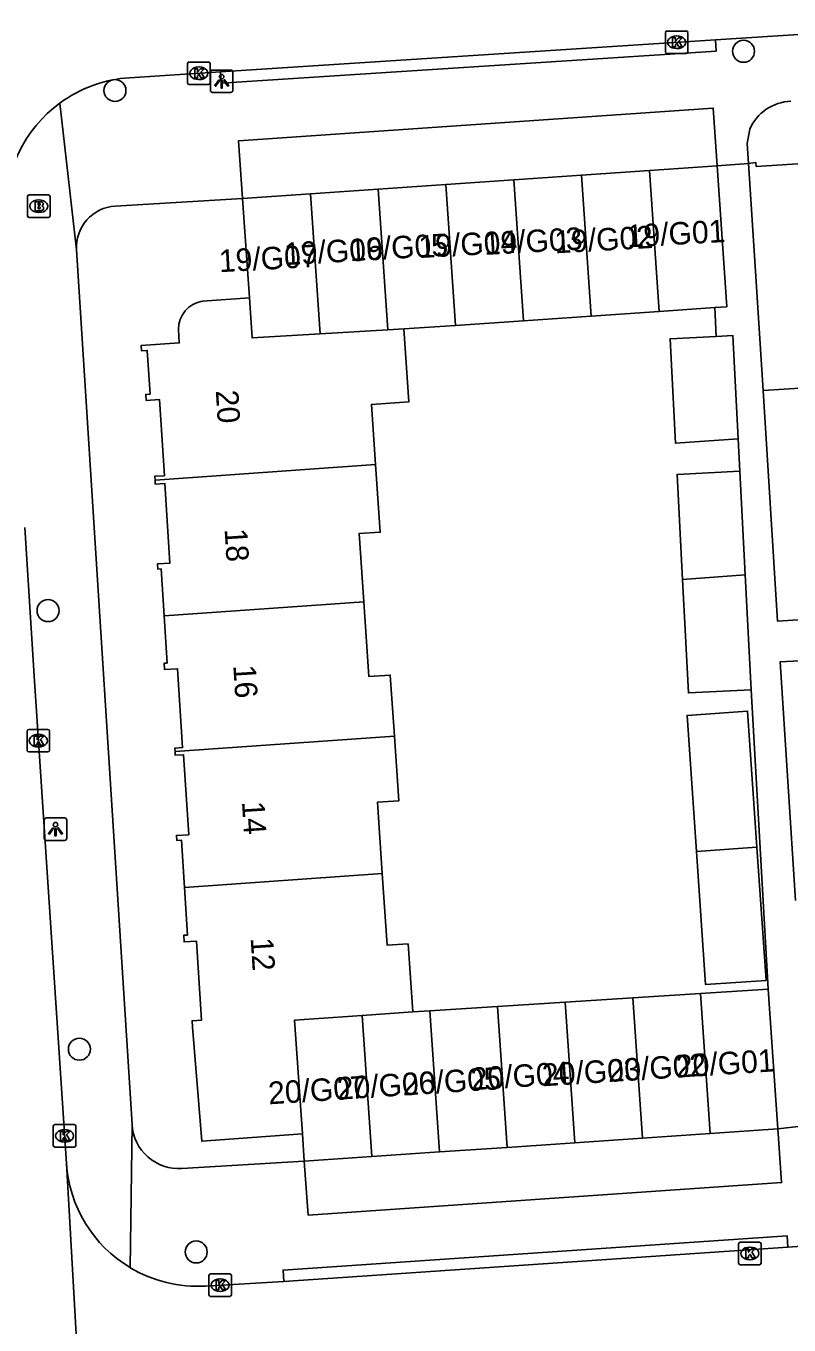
# Model space of a CAD drawing. Extents: x 159689 to 160786, y 387323 to 388339.
# Drawn here: x 160228.6 to 160262.5, y 387891.1 to 387948.8 of the extents above; entities that cross this region are included whole.
import ezdxf

# ---------------------------------------------------------------- set-up
doc = ezdxf.new("R2010")
doc.units = 0
for name, color, linetype in [('IMGEO_Boom', 7, 'Continuous'), ('IMGEO_Brandkraan', 7, 'Continuous'), ('IMGEO_Kolk', 7, 'Continuous'), ('IMGEO_Lichtpunt', 7, 'Continuous'), ('IMGEO_Pand', 7, 'Continuous'), ('IMGEO_Pand_nummerreeks', 7, 'Continuous'), ('IMGEO_Rijbaan_lokaal_open', 7, 'Continuous'), ('IMGEO_Voetpad_open', 7, 'Continuous')]:
    doc.layers.add(name, color=color, linetype=linetype)

msp = doc.modelspace()

# ---------------------------------------------------------------- linework, layer by layer
at = {"layer": 'IMGEO_Boom'}
for centre in [(160260.501, 387947.718), (160232.56, 387945.971), (160229.587, 387922.852), (160230.979, 387903.354), (160236.171, 387894.342)]:
    msp.add_circle(centre, 0.489, dxfattribs=at)
at = {"layer": 'IMGEO_Brandkraan'}
for p, q in [((160228.671, 387940.403), (160228.671, 387941.255)), ((160228.746, 387941.329), (160229.598, 387941.329)), ((160229.159, 387941.109), (160229.184, 387941.109)), ((160229.672, 387941.255), (160229.672, 387940.403)), ((160229.598, 387940.329), (160228.746, 387940.329)), ((160229.182, 387940.549), (160229.157, 387940.549))]:
    msp.add_line(p, q, dxfattribs=at)
for points in [[(160228.671, 387940.403), (160228.671, 387941.255)], [(160228.746, 387941.329), (160229.598, 387941.329)], [(160229.019, 387941.029), (160229.019, 387940.629), (160229.232, 387940.629)], [(160229.25, 387941.029), (160229.019, 387941.029)], [(160229.198, 387940.948), (160229.144, 387940.948), (160229.144, 387940.872)], [(160229.672, 387941.255), (160229.672, 387940.403)], [(160229.598, 387940.329), (160228.746, 387940.329)], [(160229.144, 387940.872), (160229.197, 387940.872)], [(160229.206, 387940.796), (160229.144, 387940.796), (160229.144, 387940.715)], [(160229.144, 387940.715), (160229.206, 387940.715)]]:
    msp.add_lwpolyline(points, dxfattribs=at)
for centre, radius, start, end in [((160228.748, 387941.253), 0.0765, 91.55205, 178.44795), ((160228.748, 387941.253), 0.0765, 91.55205, 178.44795), ((160229.199, 387940.91), 0.0379, 267.82845, 90.93552), ((160229.254, 387940.884), 0.145, 59.4692, 91.53667), ((160229.279, 387940.931), 0.0922, 285.51372, 58.15012), ((160229.596, 387941.253), 0.0765, 1.55205, 88.44795), ((160229.596, 387941.253), 0.0765, 1.55205, 88.44795), ((160228.748, 387940.405), 0.0765, 181.55205, 268.44795), ((160228.748, 387940.405), 0.0765, 181.55205, 268.44795), ((160229.207, 387940.755), 0.0404, 269.87594, 90.50774), ((160229.238, 387940.88), 0.251, 268.66757, 293.53466), ((160229.284, 387940.739), 0.105, 301.31148, 78.98903), ((160229.596, 387940.405), 0.0765, 271.55205, 358.44795), ((160229.596, 387940.405), 0.0765, 271.55205, 358.44795)]:
    msp.add_arc(centre, radius, start, end, dxfattribs=at)
for centre, major_axis, ratio, start_param, end_param in [((160229.158, 387940.829), (-0.387, 0.002), 0.722429, 4.712389, 7.853982), ((160229.183, 387940.829), (-0.39, 0.002), 0.717154, 1.570796, 4.712389)]:
    msp.add_ellipse(centre, major_axis=major_axis, ratio=ratio, start_param=start_param, end_param=end_param, dxfattribs=at)
at = {"layer": 'IMGEO_Kolk'}
for p, q in [((160257.029, 387947.691), (160257.029, 387948.543)), ((160257.104, 387948.617), (160257.956, 387948.617)), ((160257.517, 387948.397), (160257.542, 387948.397)), ((160258.03, 387948.543), (160258.03, 387947.691)), ((160257.54, 387947.837), (160257.515, 387947.837)), ((160235.863, 387947.239), (160236.715, 387947.239)), ((160257.956, 387947.617), (160257.104, 387947.617)), ((160235.788, 387946.313), (160235.788, 387947.165)), ((160236.276, 387947.019), (160236.301, 387947.019)), ((160236.789, 387947.165), (160236.789, 387946.313)), ((160236.715, 387946.239), (160235.863, 387946.239)), ((160236.299, 387946.459), (160236.274, 387946.459)), ((160228.653, 387916.643), (160228.653, 387917.495)), ((160228.728, 387917.569), (160229.58, 387917.569)), ((160229.141, 387917.349), (160229.166, 387917.349)), ((160229.654, 387917.495), (160229.654, 387916.643)), ((160229.164, 387916.789), (160229.139, 387916.789)), ((160229.58, 387916.569), (160228.728, 387916.569)), ((160229.819, 387899.075), (160229.819, 387899.927)), ((160229.894, 387900.001), (160230.746, 387900.001)), ((160230.82, 387899.927), (160230.82, 387899.075)), ((160230.307, 387899.781), (160230.332, 387899.781)), ((160230.746, 387899.001), (160229.894, 387899.001)), ((160230.33, 387899.221), (160230.305, 387899.221)), ((160260.281, 387893.85), (160260.281, 387894.702)), ((160260.356, 387894.776), (160261.208, 387894.776)), ((160261.282, 387894.702), (160261.282, 387893.85)), ((160260.769, 387894.556), (160260.794, 387894.556)), ((160261.208, 387893.776), (160260.356, 387893.776)), ((160260.792, 387893.996), (160260.767, 387893.996)), ((160236.733, 387892.439), (160236.733, 387893.291)), ((160236.808, 387893.365), (160237.66, 387893.365)), ((160237.221, 387893.145), (160237.246, 387893.145)), ((160237.734, 387893.291), (160237.734, 387892.439)), ((160237.244, 387892.585), (160237.219, 387892.585)), ((160237.66, 387892.365), (160236.808, 387892.365))]:
    msp.add_line(p, q, dxfattribs=at)
for points in [[(160257.029, 387947.691), (160257.029, 387948.543)], [(160257.104, 387948.617), (160257.956, 387948.617)], [(160258.03, 387948.543), (160258.03, 387947.691)], [(160257.35, 387948.317), (160257.473, 387948.317), (160257.473, 387948.166), (160257.603, 387948.317), (160257.767, 387948.317), (160257.621, 387948.166), (160257.774, 387947.917), (160257.622, 387947.917), (160257.537, 387948.081), (160257.473, 387948.014), (160257.473, 387947.917), (160257.35, 387947.917), (160257.35, 387948.317)], [(160235.863, 387947.239), (160236.715, 387947.239)], [(160257.956, 387947.617), (160257.104, 387947.617)], [(160235.788, 387946.313), (160235.788, 387947.165)], [(160236.109, 387946.939), (160236.232, 387946.939), (160236.232, 387946.788), (160236.362, 387946.939), (160236.526, 387946.939), (160236.38, 387946.788), (160236.533, 387946.539), (160236.381, 387946.539), (160236.296, 387946.703), (160236.232, 387946.636), (160236.232, 387946.539), (160236.109, 387946.539), (160236.109, 387946.939)], [(160236.789, 387947.165), (160236.789, 387946.313)], [(160236.715, 387946.239), (160235.863, 387946.239)], [(160228.653, 387916.643), (160228.653, 387917.495)], [(160228.728, 387917.569), (160229.58, 387917.569)], [(160228.974, 387917.269), (160229.097, 387917.269), (160229.097, 387917.118), (160229.227, 387917.269), (160229.391, 387917.269), (160229.245, 387917.118), (160229.398, 387916.869), (160229.246, 387916.869), (160229.161, 387917.033), (160229.097, 387916.966), (160229.097, 387916.869), (160228.974, 387916.869), (160228.974, 387917.269)], [(160229.654, 387917.495), (160229.654, 387916.643)], [(160229.58, 387916.569), (160228.728, 387916.569)], [(160229.819, 387899.075), (160229.819, 387899.927)], [(160229.894, 387900.001), (160230.746, 387900.001)], [(160230.82, 387899.927), (160230.82, 387899.075)], [(160230.14, 387899.701), (160230.263, 387899.701), (160230.263, 387899.55), (160230.393, 387899.701), (160230.557, 387899.701), (160230.411, 387899.55), (160230.564, 387899.301), (160230.412, 387899.301), (160230.327, 387899.465), (160230.263, 387899.398), (160230.263, 387899.301), (160230.14, 387899.301), (160230.14, 387899.701)], [(160230.746, 387899.001), (160229.894, 387899.001)], [(160260.281, 387893.85), (160260.281, 387894.702)], [(160260.356, 387894.776), (160261.208, 387894.776)], [(160261.282, 387894.702), (160261.282, 387893.85)], [(160260.602, 387894.476), (160260.725, 387894.476), (160260.725, 387894.325), (160260.855, 387894.476), (160261.019, 387894.476), (160260.873, 387894.325), (160261.026, 387894.076), (160260.874, 387894.076), (160260.789, 387894.24), (160260.725, 387894.173), (160260.725, 387894.076), (160260.602, 387894.076), (160260.602, 387894.476)], [(160261.208, 387893.776), (160260.356, 387893.776)], [(160236.733, 387892.439), (160236.733, 387893.291)], [(160236.808, 387893.365), (160237.66, 387893.365)], [(160237.054, 387893.065), (160237.177, 387893.065), (160237.177, 387892.914), (160237.307, 387893.065), (160237.471, 387893.065), (160237.325, 387892.914), (160237.478, 387892.665), (160237.326, 387892.665), (160237.241, 387892.829), (160237.177, 387892.762), (160237.177, 387892.665), (160237.054, 387892.665), (160237.054, 387893.065)], [(160237.734, 387893.291), (160237.734, 387892.439)], [(160237.66, 387892.365), (160236.808, 387892.365)]]:
    msp.add_lwpolyline(points, dxfattribs=at)
for centre, start, end in [((160257.106, 387948.541), 91.55205, 178.44795), ((160257.106, 387948.541), 91.55205, 178.44795), ((160257.954, 387948.541), 1.55205, 88.44795), ((160257.954, 387948.541), 1.55205, 88.44795), ((160235.865, 387947.163), 91.55205, 178.44795), ((160235.865, 387947.163), 91.55205, 178.44795), ((160236.713, 387947.163), 1.55205, 88.44795), ((160236.713, 387947.163), 1.55205, 88.44795), ((160257.106, 387947.693), 181.55205, 268.44795), ((160257.106, 387947.693), 181.55205, 268.44795), ((160257.954, 387947.693), 271.55205, 358.44795), ((160257.954, 387947.693), 271.55205, 358.44795), ((160235.865, 387946.315), 181.55205, 268.44795), ((160235.865, 387946.315), 181.55205, 268.44795), ((160236.713, 387946.315), 271.55205, 358.44795), ((160236.713, 387946.315), 271.55205, 358.44795), ((160228.73, 387917.493), 91.55205, 178.44795), ((160228.73, 387917.493), 91.55205, 178.44795), ((160229.578, 387917.493), 1.55205, 88.44795), ((160229.578, 387917.493), 1.55205, 88.44795), ((160228.73, 387916.645), 181.55205, 268.44795), ((160228.73, 387916.645), 181.55205, 268.44795), ((160229.578, 387916.645), 271.55205, 358.44795), ((160229.578, 387916.645), 271.55205, 358.44795), ((160229.896, 387899.925), 91.55205, 178.44795), ((160229.896, 387899.925), 91.55205, 178.44795), ((160230.744, 387899.925), 1.55205, 88.44795), ((160230.744, 387899.925), 1.55205, 88.44795), ((160229.896, 387899.077), 181.55205, 268.44795), ((160229.896, 387899.077), 181.55205, 268.44795), ((160230.744, 387899.077), 271.55205, 358.44795), ((160230.744, 387899.077), 271.55205, 358.44795), ((160260.358, 387894.7), 91.55205, 178.44795), ((160260.358, 387894.7), 91.55205, 178.44795), ((160261.206, 387894.7), 1.55205, 88.44795), ((160261.206, 387894.7), 1.55205, 88.44795), ((160260.358, 387893.852), 181.55205, 268.44795), ((160260.358, 387893.852), 181.55205, 268.44795), ((160261.206, 387893.852), 271.55205, 358.44795), ((160261.206, 387893.852), 271.55205, 358.44795), ((160236.81, 387893.289), 91.55205, 178.44795), ((160236.81, 387893.289), 91.55205, 178.44795), ((160237.658, 387893.289), 1.55205, 88.44795), ((160237.658, 387893.289), 1.55205, 88.44795), ((160236.81, 387892.441), 181.55205, 268.44795), ((160236.81, 387892.441), 181.55205, 268.44795), ((160237.658, 387892.441), 271.55205, 358.44795), ((160237.658, 387892.441), 271.55205, 358.44795)]:
    msp.add_arc(centre, 0.0765, start, end, dxfattribs=at)
for centre, major_axis, ratio, start_param, end_param in [((160257.516, 387948.117), (-0.387, 0.002), 0.722429, 4.712389, 7.853982), ((160257.541, 387948.117), (-0.39, 0.002), 0.717154, 1.570796, 4.712389), ((160236.275, 387946.739), (-0.387, 0.002), 0.722429, 4.712389, 7.853982), ((160236.3, 387946.739), (-0.39, 0.002), 0.717154, 1.570796, 4.712389), ((160229.14, 387917.069), (-0.387, 0.002), 0.722429, 4.712389, 7.853982), ((160229.165, 387917.069), (-0.39, 0.002), 0.717154, 1.570796, 4.712389), ((160230.306, 387899.501), (-0.387, 0.002), 0.722429, 4.712389, 7.853982), ((160230.331, 387899.501), (-0.39, 0.002), 0.717154, 1.570796, 4.712389), ((160260.768, 387894.276), (-0.387, 0.002), 0.722429, 4.712389, 7.853982), ((160260.793, 387894.276), (-0.39, 0.002), 0.717154, 1.570796, 4.712389), ((160237.22, 387892.865), (-0.387, 0.002), 0.722429, 4.712389, 7.853982), ((160237.245, 387892.865), (-0.39, 0.002), 0.717154, 1.570796, 4.712389)]:
    msp.add_ellipse(centre, major_axis=major_axis, ratio=ratio, start_param=start_param, end_param=end_param, dxfattribs=at)
at = {"layer": 'IMGEO_Lichtpunt'}
for p, q in [((160236.805, 387946.787), (160236.805, 387945.98)), ((160236.805, 387946.787), (160236.805, 387945.98)), ((160237.707, 387946.882), (160236.899, 387946.882)), ((160237.707, 387946.882), (160236.899, 387946.882)), ((160237.801, 387945.98), (160237.801, 387946.787)), ((160237.801, 387945.98), (160237.801, 387946.787)), ((160236.899, 387945.886), (160237.707, 387945.886)), ((160236.899, 387945.886), (160237.707, 387945.886)), ((160229.418, 387913.538), (160229.418, 387912.731)), ((160229.418, 387913.538), (160229.418, 387912.731)), ((160230.32, 387913.633), (160229.512, 387913.633)), ((160230.32, 387913.633), (160229.512, 387913.633)), ((160230.414, 387912.731), (160230.414, 387913.538)), ((160230.414, 387912.731), (160230.414, 387913.538)), ((160229.512, 387912.637), (160230.32, 387912.637)), ((160229.512, 387912.637), (160230.32, 387912.637))]:
    msp.add_line(p, q, dxfattribs=at)
for points in [[(160237.179, 387946.451), (160237.218, 387946.423), (160237.03, 387946.161), (160236.992, 387946.188), (160237.179, 387946.451)], [(160237.281, 387946.403), (160237.328, 387946.403), (160237.328, 387946.081), (160237.281, 387946.081), (160237.281, 387946.403)], [(160237.391, 387946.423), (160237.429, 387946.45), (160237.616, 387946.188), (160237.577, 387946.16), (160237.391, 387946.423)], [(160229.792, 387913.202), (160229.831, 387913.174), (160229.643, 387912.912), (160229.605, 387912.939), (160229.792, 387913.202)], [(160230.004, 387913.174), (160230.042, 387913.201), (160230.229, 387912.939), (160230.19, 387912.911), (160230.004, 387913.174)], [(160229.894, 387913.154), (160229.941, 387913.154), (160229.941, 387912.832), (160229.894, 387912.832), (160229.894, 387913.154)]]:
    msp.add_lwpolyline(points, dxfattribs=at)
for centre in [(160237.304, 387946.585), (160229.917, 387913.336)]:
    msp.add_circle(centre, 0.0994, dxfattribs=at)
for centre, start, end in [((160236.899, 387946.787), 90, 180), ((160236.899, 387946.787), 90, 180), ((160237.707, 387946.787), 0, 90), ((160237.707, 387946.787), 0, 90), ((160236.899, 387945.98), 180, 270), ((160236.899, 387945.98), 180, 270), ((160237.707, 387945.98), 270, 0), ((160237.707, 387945.98), 270, 360), ((160229.512, 387913.538), 90, 180), ((160229.512, 387913.538), 90, 180), ((160230.32, 387913.538), 0, 90), ((160230.32, 387913.538), 0, 90), ((160229.512, 387912.731), 180, 270), ((160229.512, 387912.731), 180, 270), ((160230.32, 387912.731), 270, 0), ((160230.32, 387912.731), 270, 360)]:
    msp.add_arc(centre, 0.0946, start, end, dxfattribs=at)
at = {"layer": 'IMGEO_Pand'}
for points in [[(160266.728, 387943.348), (160264.564, 387943.208), (160264.549, 387943.439), (160264.256, 387943.421), (160264.296, 387942.807), (160261.057, 387942.597), (160261.048, 387942.765), (160260.721, 387942.727)], [(160259.328, 387942.626), (160256.314, 387942.419)], [(160259.328, 387942.626), (160259.758, 387936.359), (160259.223, 387936.322)], [(160261.374, 387932.63), (160261.017, 387938.158), (160260.721, 387942.727)], [(160253.301, 387942.212), (160250.287, 387942.005)], [(160256.314, 387942.419), (160253.301, 387942.212)], [(160253.301, 387942.212), (160253.731, 387935.945)], [(160256.744, 387936.152), (160256.314, 387942.419)], [(160244.259, 387941.592), (160241.246, 387941.385)], [(160247.273, 387941.799), (160244.259, 387941.592)], [(160244.689, 387935.331), (160244.259, 387941.592)], [(160250.287, 387942.005), (160247.273, 387941.799)], [(160247.703, 387935.532), (160247.273, 387941.799)], [(160250.287, 387942.005), (160250.717, 387935.739)], [(160241.246, 387941.385), (160238.232, 387941.178)], [(160238.536, 387936.754), (160238.232, 387941.178)], [(160241.246, 387941.385), (160241.674, 387935.151)], [(160236.455, 387936.612), (160238.536, 387936.754)], [(160241.674, 387935.151), (160238.658, 387934.97), (160238.536, 387936.754)], [(160256.744, 387936.152), (160259.223, 387936.322)], [(160247.703, 387935.532), (160250.717, 387935.739)], [(160250.717, 387935.739), (160253.731, 387935.945)], [(160253.731, 387935.945), (160256.744, 387936.152)], [(160234.342, 387928.652), (160234.331, 387928.823), (160234.755, 387928.85), (160234.54, 387932.229), (160233.947, 387932.191), (160233.93, 387932.462), (160234.119, 387932.474), (160233.996, 387934.417), (160233.738, 387934.4), (160233.723, 387934.634), (160235.42, 387934.751), (160235.379, 387935.35)], [(160244.689, 387935.331), (160241.674, 387935.151)], [(160244.146, 387929.346), (160243.962, 387932.021), (160245.627, 387932.136), (160245.405, 387935.374)], [(160245.405, 387935.374), (160244.689, 387935.331)], [(160245.405, 387935.374), (160247.703, 387935.532)], [(160259.289, 387935.042), (160257.236, 387934.936), (160257.476, 387930.29), (160260.265, 387930.487)], [(160259.289, 387935.042), (160260.027, 387935.08), (160260.265, 387930.487)], [(160261.374, 387932.63), (160264.17, 387932.811), (160264.112, 387933.713), (160267.314, 387933.92)], [(160234.342, 387928.652), (160244.146, 387929.346)], [(160243.622, 387923.239), (160243.414, 387926.274), (160244.352, 387926.338), (160244.146, 387929.346)], [(160260.339, 387929.05), (160257.547, 387928.906), (160257.788, 387924.24)], [(160260.339, 387929.05), (160260.577, 387924.437)], [(160234.746, 387922.612), (160234.613, 387924.707), (160234.458, 387924.697), (160234.444, 387924.926), (160235.006, 387924.962), (160234.781, 387928.505), (160234.353, 387928.478), (160234.342, 387928.652)], [(160257.788, 387924.24), (160260.577, 387924.437)], [(160260.841, 387919.335), (160258.049, 387919.191), (160257.788, 387924.24)], [(160260.577, 387924.437), (160260.841, 387919.335)], [(160234.746, 387922.612), (160243.622, 387923.239)], [(160244.986, 387917.272), (160244.8, 387919.983), (160243.85, 387919.918), (160243.622, 387923.239)], [(160235.232, 387916.582), (160235.222, 387916.738), (160235.563, 387916.76), (160235.34, 387920.264), (160234.764, 387920.227), (160234.746, 387920.512), (160234.878, 387920.521), (160234.746, 387922.612)], [(160261.095, 387912.337), (160260.683, 387918.382), (160257.995, 387918.192), (160258.408, 387912.148)], [(160244.986, 387917.272), (160235.232, 387916.582)], [(160244.444, 387911.16), (160244.226, 387914.332), (160245.183, 387914.398), (160244.986, 387917.272)], [(160235.648, 387910.538), (160235.515, 387912.647), (160235.307, 387912.634), (160235.293, 387912.855), (160235.836, 387912.889), (160235.61, 387916.447), (160235.242, 387916.424), (160235.232, 387916.582)], [(160258.408, 387912.148), (160261.095, 387912.337)], [(160258.408, 387912.148), (160258.813, 387906.226), (160261.5, 387906.41), (160261.095, 387912.337)], [(160244.444, 387911.16), (160235.648, 387910.538)], [(160245.799, 387905.009), (160245.592, 387908.038), (160244.663, 387907.975), (160244.444, 387911.16)], [(160235.648, 387910.538), (160235.782, 387908.428), (160235.616, 387908.417), (160235.634, 387908.121), (160236.188, 387908.156), (160236.411, 387904.649), (160235.988, 387904.622), (160236.005, 387904.338), (160236.42, 387899.265), (160240.893, 387899.589)], [(160258.591, 387905.828), (160255.583, 387905.636)], [(160261.6, 387906.021), (160258.591, 387905.828)], [(160259.018, 387899.611), (160258.591, 387905.828)], [(160261.6, 387906.021), (160262.025, 387899.817)], [(160249.568, 387905.25), (160246.56, 387905.058)], [(160252.576, 387905.443), (160249.568, 387905.25)], [(160249.568, 387905.25), (160249.998, 387898.991)], [(160255.583, 387905.636), (160252.576, 387905.443)], [(160253.004, 387899.198), (160252.576, 387905.443)], [(160255.583, 387905.636), (160256.011, 387899.404)], [(160240.893, 387899.589), (160240.546, 387904.649), (160243.553, 387904.855)], [(160243.553, 387904.855), (160245.799, 387905.009)], [(160243.984, 387898.578), (160243.553, 387904.855)], [(160246.56, 387905.058), (160245.799, 387905.009)], [(160246.991, 387898.785), (160246.56, 387905.058)], [(160240.977, 387898.372), (160240.893, 387899.589)], [(160253.004, 387899.198), (160256.011, 387899.404)], [(160256.011, 387899.404), (160259.018, 387899.611)], [(160259.018, 387899.611), (160262.025, 387899.817)], [(160243.984, 387898.578), (160246.991, 387898.785)], [(160246.991, 387898.785), (160249.998, 387898.991)], [(160249.998, 387898.991), (160253.004, 387899.198)], [(160240.977, 387898.372), (160243.984, 387898.578)]]:
    msp.add_lwpolyline(points, dxfattribs=at)
msp.add_arc((160236.663, 387935.345), 1.284, 99.33106, 179.76613, dxfattribs=at)
at = {"layer": 'IMGEO_Rijbaan_lokaal_open'}
for points in [[(160325.784, 387952.464), (160296.673, 387950.647), (160259.251, 387948.226)], [(160237.251, 387946.803), (160259.251, 387948.226)], [(160237.251, 387946.803), (160233.212, 387946.542)], [(160230.401, 387898.277), (160228.977, 387919.718), (160228.555, 387926.551)], [(160230.401, 387898.277), (160231.435, 387880.242)], [(160262.473, 387894.557), (160268.249, 387894.972), (160271.708, 387895.221), (160306.069, 387897.305), (160325.222, 387898.541)], [(160240.065, 387893.034), (160262.473, 387894.557)], [(160236.587, 387892.825), (160240.065, 387893.034)]]:
    msp.add_lwpolyline(points, dxfattribs=at)
for centre, radius, start, end in [((160233.602, 387940.64), 5.915, 93.7765, 126.16894), ((160233.599, 387940.653), 5.903, 126.21786, 182.38562), ((160236.239, 387898.665), 5.851, 183.80293, 239.13019), ((160236.24, 387898.672), 5.858, 239.15917, 273.39699)]:
    msp.add_arc(centre, radius, start, end, dxfattribs=at)
at = {"layer": 'IMGEO_Voetpad_open'}
for points in [[(160259.251, 387948.226), (160259.284, 387947.728), (160237.284, 387946.305), (160237.251, 387946.803)], [(160230.111, 387945.415), (160230.854, 387938.891)], [(160238.232, 387941.178), (160238.055, 387943.74), (160259.151, 387945.188), (160259.328, 387942.626)], [(160260.721, 387942.727), (160260.661, 387943.613), (160260.78, 387944.257)], [(160260.721, 387942.727), (160259.328, 387942.626)], [(160238.232, 387941.178), (160232.568, 387940.832)], [(160230.854, 387938.891), (160233.322, 387900)], [(160259.223, 387936.322), (160259.289, 387935.042)], [(160263.152, 387922.452), (160262.004, 387922.386), (160261.374, 387932.63)], [(160260.265, 387930.487), (160260.339, 387929.05)], [(160262.993, 387920.623), (160262.122, 387920.567), (160262.808, 387909.965)], [(160260.841, 387919.335), (160261.6, 387906.021)], [(160233.322, 387900), (160233.237, 387893.643)], [(160262.025, 387899.817), (160263.462, 387899.984)], [(160262.025, 387899.817), (160262.189, 387897.425), (160241.141, 387895.981), (160240.977, 387898.372)], [(160240.977, 387898.372), (160235.535, 387898.052)], [(160240.065, 387893.034), (160240.035, 387893.533), (160262.433, 387895.065), (160262.473, 387894.557)]]:
    msp.add_lwpolyline(points, dxfattribs=at)
for centre, radius, start, end in [((160262.691, 387943.408), 2.091, 92.58053, 156.04214), ((160232.675, 387939.01), 1.825, 93.36448, 183.74329), ((160235.398, 387900.128), 2.08, 183.51451, 273.7736)]:
    msp.add_arc(centre, radius, start, end, dxfattribs=at)

# ---------------------------------------------------------------- texts
at = {"layer": 'IMGEO_Pand_nummerreeks'}
for s, rotation, p in [('19/G04', 3.16812, (160246.083, 387938.521)), ('19/G03', 3.16812, (160248.983, 387938.661)), ('19/G02', 3.16812, (160252.121, 387938.731)), ('19/G01', 3.16846, (160255.338, 387938.995)), ('19/G06', 3.16812, (160240.108, 387938.207)), ('19/G05', 3.16812, (160243.008, 387938.382)), ('19/G07', 3.16812, (160237.208, 387937.892)), ('20', 273.64072, (160237.039, 387932.63)), ('18', 273.64072, (160237.431, 387926.475)), ('16', 273.64072, (160237.817, 387920.413)), ('14', 273.64072, (160238.203, 387914.349)), ('12', 273.64072, (160238.589, 387908.288)), ('20/G01', 3.69882, (160257.53, 387902.088)), ('20/G04', 3.69882, (160248.412, 387901.529)), ('20/G03', 3.69882, (160251.577, 387901.703)), ('20/G02', 3.69882, (160254.492, 387901.892)), ('20/G06', 3.69882, (160242.456, 387901.105)), ('20/G05', 3.69882, (160245.358, 387901.292)), ('20/G07', 3.69882, (160239.402, 387900.901))]:
    msp.add_text(s, height=1, rotation=rotation, dxfattribs=at).set_placement(p)

doc.saveas('drawing.dxf')
